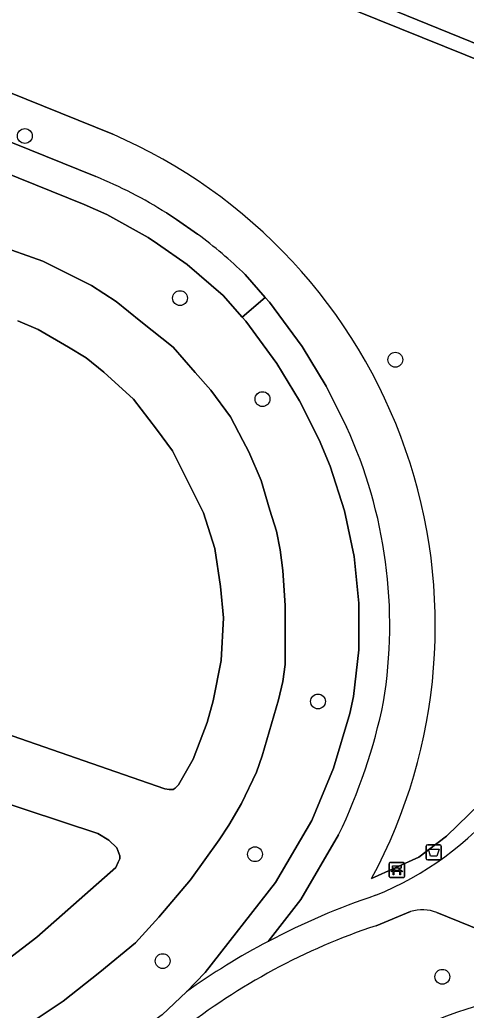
# Model space of a CAD drawing. Extents: x 163008 to 163854, y 382777 to 383982.
# Drawn here: x 163667.4 to 163696.8, y 382991.6 to 383056.9 of the extents above; entities that cross this region are included whole.
import ezdxf

# ---------------------------------------------------------------- set-up
doc = ezdxf.new("R2010")
doc.units = 0
for name, color, linetype in [('IMGEO_Afvalbak', 7, 'Continuous'), ('IMGEO_Bank', 7, 'Continuous'), ('IMGEO_Boom', 7, 'Continuous'), ('IMGEO_Fietspad_gesloten', 7, 'Continuous'), ('IMGEO_Groenvoorziening', 7, 'Continuous'), ('IMGEO_Hek', 7, 'Continuous'), ('IMGEO_Voetpad_gesloten', 7, 'Continuous'), ('IMGEO_Voetpad_open', 7, 'Continuous')]:
    doc.layers.add(name, color=color, linetype=linetype)

msp = doc.modelspace()

# ---------------------------------------------------------------- linework, layer by layer
at = {"layer": 'IMGEO_Afvalbak'}
for p, q in [((163694.15, 383001.598), (163694.15, 383002.398)), ((163694.15, 383002.398), (163694.15, 383001.598)), ((163694.25, 383002.498), (163695.04, 383002.498)), ((163695.04, 383002.498), (163694.25, 383002.498)), ((163695.14, 383002.398), (163695.14, 383001.598)), ((163695.14, 383001.598), (163695.14, 383002.398)), ((163695.04, 383001.498), (163694.25, 383001.498)), ((163694.25, 383001.498), (163695.04, 383001.498))]:
    msp.add_line(p, q, dxfattribs=at)
msp.add_lwpolyline([(163694.293, 383002.212), (163694.997, 383002.212), (163694.848, 383001.742), (163694.442, 383001.742), (163694.293, 383002.212)], dxfattribs=at)
for centre, start, end in [((163694.25, 383002.398), 90, 180), ((163694.25, 383002.398), 90, 180), ((163695.04, 383002.398), 0, 90), ((163695.04, 383002.398), 360, 90), ((163694.25, 383001.598), 180, 270), ((163694.25, 383001.598), 180, 270), ((163695.04, 383001.598), 270, 0), ((163695.04, 383001.598), 270, 0)]:
    msp.add_arc(centre, 0.1, start, end, dxfattribs=at)
at = {"layer": 'IMGEO_Bank'}
for p, q in [((163691.718, 383000.403), (163691.718, 383001.244)), ((163691.718, 383001.244), (163691.718, 383000.403)), ((163691.793, 383001.328), (163692.634, 383001.328)), ((163692.634, 383001.328), (163691.793, 383001.328)), ((163692.027, 383000.834), (163692.027, 383000.94)), ((163692.071, 383000.94), (163692.071, 383000.834)), ((163692.359, 383000.946), (163692.077, 383000.946)), ((163692.365, 383000.834), (163692.365, 383000.94)), ((163692.409, 383000.94), (163692.409, 383000.834)), ((163692.718, 383001.253), (163692.718, 383000.412)), ((163692.718, 383000.412), (163692.718, 383001.253)), ((163692.643, 383000.328), (163691.802, 383000.328)), ((163691.802, 383000.328), (163692.643, 383000.328)), ((163692.415, 383000.726), (163692.022, 383000.726)), ((163692.077, 383000.828), (163692.359, 383000.828))]:
    msp.add_line(p, q, dxfattribs=at)
for points in [[(163692.021, 383000.946), (163691.935, 383000.946), (163691.935, 383001.107), (163692.498, 383001.107), (163692.498, 383000.946), (163692.415, 383000.946)], [(163691.965, 383000.726), (163691.823, 383000.726), (163691.935, 383000.828), (163692.021, 383000.828)], [(163692.015, 383000.719), (163692.015, 383000.512), (163691.972, 383000.512), (163691.972, 383000.719)], [(163692.415, 383000.828), (163692.498, 383000.828), (163692.61, 383000.726), (163692.471, 383000.726)], [(163692.465, 383000.719), (163692.465, 383000.512), (163692.421, 383000.512), (163692.421, 383000.719)]]:
    msp.add_lwpolyline(points, dxfattribs=at)
for centre, radius, start, end in [((163691.796, 383001.25), 0.0779, 92.4484, 184.28452), ((163691.796, 383001.25), 0.0779, 92.4484, 184.28452), ((163692.02, 383000.939), 0.00671, 2.89567, 87.10433), ((163692.077, 383000.939), 0.00671, 92.89567, 177.10433), ((163692.359, 383000.939), 0.00671, 2.89567, 87.10433), ((163692.416, 383000.939), 0.00671, 92.89567, 177.10433), ((163692.64, 383001.25), 0.0779, 2.4484, 94.28452), ((163692.64, 383001.25), 0.0779, 2.4484, 94.28452), ((163691.796, 383000.406), 0.0779, 182.4484, 274.28452), ((163691.796, 383000.406), 0.0779, 182.4484, 274.28452), ((163691.965, 383000.719), 0.00671, 2.89567, 87.10433), ((163692.022, 383000.719), 0.00671, 92.89567, 177.10433), ((163692.02, 383000.835), 0.00671, 272.89567, 357.10433), ((163692.077, 383000.835), 0.00671, 182.89567, 267.10433), ((163692.359, 383000.835), 0.00671, 272.89567, 357.10433), ((163692.416, 383000.835), 0.00671, 182.89567, 267.10433), ((163692.414, 383000.719), 0.00671, 2.89567, 87.10433), ((163692.471, 383000.719), 0.00671, 92.89567, 177.10433), ((163692.64, 383000.406), 0.0779, 272.4484, 4.28452), ((163692.64, 383000.406), 0.0779, 272.4484, 4.28452)]:
    msp.add_arc(centre, radius, start, end, dxfattribs=at)
at = {"layer": 'IMGEO_Boom'}
for centre in [(163667.727, 383049.213), (163677.943, 383038.525), (163692.121, 383034.463), (163683.373, 383031.869), (163687.024, 383011.937), (163682.879, 383001.869), (163676.8, 382994.826), (163695.209, 382993.791)]:
    msp.add_circle(centre, 0.489, dxfattribs=at)
at = {"layer": 'IMGEO_Fietspad_gesloten'}
msp.add_arc((163709.227, 382953.728), 39.906, 107.05891, 139.89289, dxfattribs=at)
at = {"layer": 'IMGEO_Groenvoorziening'}
for points in [[(163716.496, 383040.091), (163717.253, 383045.653), (163715.928, 383047.135), (163714.893, 383048.292), (163712.787, 383049.042), (163686.049, 383059.953), (163684.533, 383060.571), (163683.641, 383060.935), (163682.71, 383061.315), (163552.303, 383114.53)], [(163548.402, 383113.844), (163537.893, 383104.199), (163535.444, 383101.951), (163672.395, 383046.546)], [(163715.519, 383040.306), (163716.256, 383044.834), (163714.021, 383047.565), (163682.332, 383060.389), (163551.925, 383113.604)], [(163551.925, 383113.604), (163682.332, 383060.389), (163714.021, 383047.565), (163716.256, 383044.834), (163715.519, 383040.306)], [(163549.078, 383113.107), (163538.918, 383103.782), (163673.52, 383049.327)], [(163673.52, 383049.327), (163538.918, 383103.782)], [(163535.444, 383101.951), (163533.814, 383100.455), (163671.636, 383044.697), (163673.119, 383044.03), (163675.855, 383042.527), (163676.469, 383042.1), (163678.419, 383040.746), (163680.783, 383038.707), (163682.026, 383037.276), (163683.551, 383038.568), (163682.233, 383040.085)], [(163672.395, 383046.546), (163535.444, 383101.951)], [(163676.763, 382991.276), (163678.367, 382992.808), (163679.609, 382994.077), (163684.239, 383000), (163686.619, 383004.09), (163688.055, 383007.549), (163689.121, 383011.138), (163689.374, 383012.269), (163689.706, 383015.335), (163689.716, 383018.419), (163689.403, 383021.488), (163688.772, 383024.507), (163687.828, 383027.443), (163687.106, 383029.174), (163685.811, 383031.755), (163684.316, 383034.226), (163682.266, 383036.999), (163682.026, 383037.276), (163680.783, 383038.707), (163678.419, 383040.746), (163676.469, 383042.1), (163675.855, 383042.527), (163673.119, 383044.03), (163671.636, 383044.697), (163533.814, 383100.455)], [(163679.098, 383042.74), (163677.707, 383043.714), (163677.052, 383044.136)], [(163677.052, 383044.136), (163677.707, 383043.714), (163679.098, 383042.74)], [(163665.805, 383042.067), (163668.906, 383040.963), (163672.126, 383039.366), (163673.729, 383038.308), (163675.366, 383036.978), (163677.501, 383035.297), (163678.951, 383033.618), (163679.963, 383032.447), (163681.266, 383030.692), (163682.081, 383029.143), (163682.481, 383028.384), (163683.292, 383026.509), (163683.864, 383024.537), (163684.305, 383023.172), (163684.547, 383021.937), (163684.722, 383020.58), (163684.871, 383018.265), (163684.871, 383016.859), (163684.871, 383014.366), (163684.713, 383013.262), (163684.428, 383012.039), (163683.361, 383008.365), (163682.988, 383007.272), (163681.984, 383005.214), (163681.148, 383003.782), (163680.518, 383002.821), (163678.641, 383000.173), (163676.555, 382997.729), (163675.008, 382996.036), (163672.654, 382994.103), (163670.261, 382992.184), (163666.166, 382989.469)], [(163682.233, 383040.085), (163683.551, 383038.568), (163683.827, 383038.25), (163685.978, 383035.339), (163687.562, 383032.722), (163688.909, 383030.036)], [(163683.827, 383038.25), (163683.551, 383038.568), (163682.026, 383037.276), (163682.266, 383036.999), (163684.316, 383034.226), (163685.811, 383031.755), (163687.106, 383029.174), (163687.828, 383027.443), (163688.772, 383024.507), (163689.403, 383021.488), (163689.716, 383018.419), (163689.706, 383015.335), (163689.374, 383012.269), (163689.121, 383011.138), (163688.055, 383007.549), (163686.619, 383004.09), (163684.239, 383000), (163679.609, 382994.077), (163678.367, 382992.808)], [(163688.909, 383030.036), (163687.562, 383032.722), (163685.978, 383035.339), (163683.827, 383038.25)], [(163663.215, 383010.939), (163673.717, 383007.302), (163676.945, 383006.18), (163677.229, 383006.146), (163677.49, 383006.146), (163677.624, 383006.219), (163677.838, 383006.445), (163678.814, 383008.131), (163679.731, 383010.542), (163680.115, 383011.983), (163680.644, 383014.649), (163680.808, 383017.45), (163680.616, 383019.526), (163680.238, 383022.013), (163679.485, 383024.364), (163677.439, 383028.457), (163676.394, 383029.886), (163674.872, 383031.867), (163672.935, 383033.654), (163671.77, 383034.588), (163670.594, 383035.282), (163668.603, 383036.457), (163667.256, 383037.019)], [(163665.956, 382994.443), (163668.527, 382996.405), (163673.707, 383000.998), (163673.881, 383001.339), (163673.975, 383001.564), (163673.975, 383001.771), (163673.773, 383002.3), (163673.249, 383002.801), (163672.541, 383003.228), (163660.748, 383007.132)], [(163690.559, 383000.262), (163693.676, 383001.676), (163695.497, 383003.055), (163698.414, 383005.904)], [(163698.414, 383005.904), (163695.497, 383003.055), (163693.676, 383001.676), (163690.559, 383000.262)], [(163683.748, 382996.125), (163685.898, 382998.875), (163688.387, 383003.152)], [(163688.387, 383003.152), (163685.898, 382998.875), (163683.748, 382996.125)], [(163693.121, 382998.089), (163690.853, 382997.159)], [(163701.609, 382995.287), (163694.847, 382998.033)]]:
    msp.add_lwpolyline(points, dxfattribs=at)
for centre, radius, start, end in [((163659.443, 383016.947), 35.307, 331.79859, 66.50299), ((163659.443, 383016.947), 35.307, 331.79859, 66.50299), ((163660.206, 383017.288), 31.696, 57.89357, 67.38325), ((163660.206, 383017.288), 31.696, 57.89357, 67.38325), ((163660.03, 383017.047), 31.996, 46.05821, 53.41993), ((163660.03, 383017.047), 31.996, 46.05821, 53.41993), ((163660.308, 383016.973), 31.443, 350.7265, 24.54765), ((163660.308, 383016.973), 31.443, 350.7265, 24.54765), ((163654.339, 383019.513), 37.775, 334.33512, 348.38313), ((163654.339, 383019.513), 37.775, 334.33512, 348.38313), ((163682.539, 383019.273), 21.755, 292.41423, 319.88112), ((163706.03, 382953.921), 47.724, 108.56675, 117.83238), ((163693.904, 382995.601), 2.608, 68.80721, 107.47617), ((163704.217, 382956.954), 42.367, 108.38619, 128.29849), ((163705.917, 382954.138), 47.481, 117.83408, 125.46762), ((163709.227, 382953.728), 39.906, 107.05891, 139.89289)]:
    msp.add_arc(centre, radius, start, end, dxfattribs=at)
at = {"layer": 'IMGEO_Hek'}
for points in [[(163533.814, 383100.455), (163671.636, 383044.697), (163673.119, 383044.03), (163675.855, 383042.527), (163676.469, 383042.1)], [(163676.469, 383042.1), (163678.419, 383040.746), (163680.783, 383038.707), (163682.026, 383037.276), (163682.266, 383036.999), (163684.316, 383034.226), (163685.811, 383031.755), (163687.106, 383029.174), (163687.828, 383027.443), (163688.772, 383024.507), (163689.403, 383021.488), (163689.716, 383018.419), (163689.706, 383015.335), (163689.374, 383012.269), (163689.121, 383011.138), (163688.055, 383007.549), (163686.619, 383004.09), (163684.239, 383000), (163679.609, 382994.077), (163678.367, 382992.808)], [(163678.367, 382992.808), (163676.763, 382991.276), (163669.098, 382985.724)]]:
    msp.add_lwpolyline(points, dxfattribs=at)
at = {"layer": 'IMGEO_Voetpad_gesloten'}
for points in [[(163666.166, 382989.469), (163670.261, 382992.184), (163672.654, 382994.103), (163675.008, 382996.036), (163676.555, 382997.729), (163678.641, 383000.173), (163680.518, 383002.821), (163681.148, 383003.782), (163681.984, 383005.214), (163682.988, 383007.272), (163683.361, 383008.365), (163684.428, 383012.039), (163684.713, 383013.262), (163684.871, 383014.366), (163684.871, 383016.859), (163684.871, 383018.265), (163684.722, 383020.58), (163684.547, 383021.937), (163684.305, 383023.172), (163683.864, 383024.537), (163683.292, 383026.509), (163682.481, 383028.384), (163682.081, 383029.143), (163681.266, 383030.692), (163679.963, 383032.447), (163678.951, 383033.618), (163677.501, 383035.297), (163675.366, 383036.978), (163673.729, 383038.308), (163672.126, 383039.366), (163668.906, 383040.963), (163665.805, 383042.067)], [(163667.256, 383037.019), (163668.603, 383036.457), (163670.594, 383035.282), (163671.77, 383034.588), (163672.935, 383033.654), (163674.872, 383031.867), (163676.394, 383029.886), (163677.439, 383028.457), (163679.485, 383024.364), (163680.238, 383022.013), (163680.616, 383019.526), (163680.808, 383017.45), (163680.644, 383014.649), (163680.115, 383011.983), (163679.731, 383010.542), (163678.814, 383008.131), (163677.838, 383006.445), (163677.624, 383006.219), (163677.49, 383006.146), (163677.229, 383006.146), (163676.945, 383006.18), (163673.717, 383007.302), (163663.215, 383010.939)], [(163660.748, 383007.132), (163672.541, 383003.228), (163673.249, 383002.801), (163673.773, 383002.3), (163673.975, 383001.771), (163673.975, 383001.564), (163673.881, 383001.339), (163673.707, 383000.998), (163668.527, 382996.405), (163665.956, 382994.443)]]:
    msp.add_lwpolyline(points, dxfattribs=at)
at = {"layer": 'IMGEO_Voetpad_open'}
for points in [[(163554.966, 383119.373), (163552.953, 383119.796), (163551.454, 383119.671), (163550.032, 383119.196), (163547.165, 383116.627), (163552.254, 383114.55), (163552.303, 383114.53), (163682.71, 383061.315), (163683.641, 383060.935), (163684.533, 383060.571), (163686.049, 383059.953), (163712.787, 383049.042), (163714.893, 383048.292), (163715.928, 383047.135), (163716.385, 383050.818), (163715.856, 383050.902), (163714.179, 383051.656), (163686.887, 383062.727)], [(163690.853, 382997.159), (163693.121, 382998.089)], [(163694.847, 382998.033), (163701.609, 382995.287), (163702.637, 382997.678)], [(163678.367, 382992.808), (163676.763, 382991.276), (163669.098, 382985.724), (163662.351, 382982.342), (163656.453, 382980.396), (163650.066, 382978.92), (163647.102, 382978.579), (163642.423, 382978.483), (163638.392, 382978.834), (163636.077, 382979.286), (163631.052, 382978.35), (163623.595, 382976.962), (163542.689, 382989.179), (163543.424, 382987.221), (163623.611, 382975.155), (163636.061, 382977.511)]]:
    msp.add_lwpolyline(points, dxfattribs=at)
for centre, radius, start, end in [((163682.539, 383019.273), 21.755, 292.41423, 319.88112), ((163706.03, 382953.921), 47.724, 108.56675, 117.83238), ((163693.904, 382995.601), 2.608, 68.80721, 107.47617), ((163704.217, 382956.954), 42.367, 108.38619, 128.29849), ((163705.917, 382954.138), 47.481, 117.83408, 125.46762)]:
    msp.add_arc(centre, radius, start, end, dxfattribs=at)

doc.saveas('drawing.dxf')
